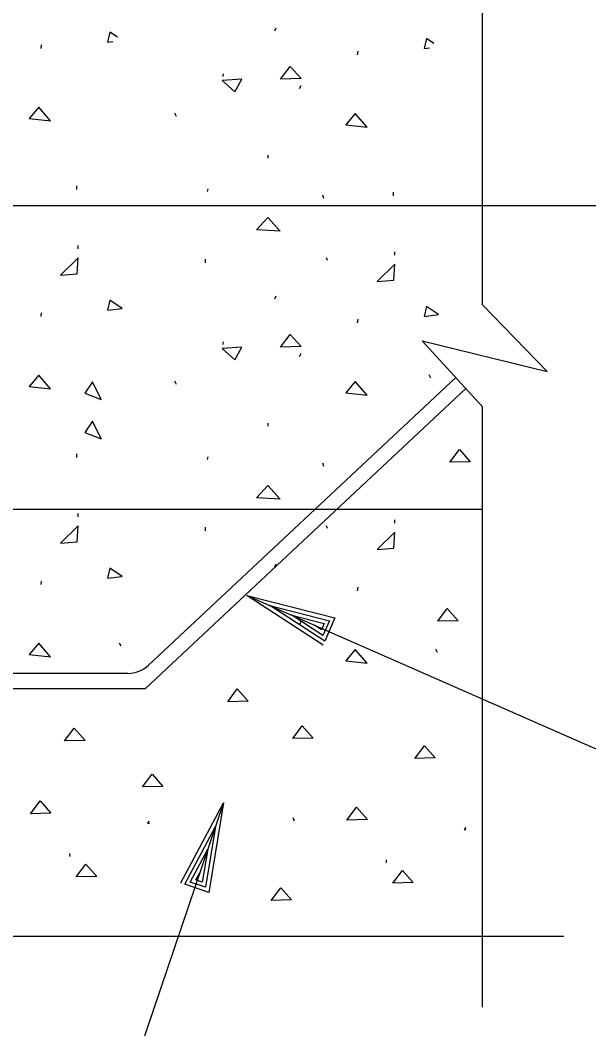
# Model space of a CAD drawing. Extents: x 22369.6 to 22428.3, y 22369.6 to 22415.
# Drawn here: x 22396.513 to 22398.092, y 22374.706 to 22377.508 of the extents above; entities that cross this region are included whole.
import ezdxf

# ---------------------------------------------------------------- set-up
doc = ezdxf.new("R2010")
doc.units = 0
for name, color, linetype in [('Level 1', 7, 'Continuous'), ('Level 2', 7, 'Continuous'), ('Level 8', 7, 'Continuous')]:
    doc.layers.add(name, color=color, linetype=linetype)

msp = doc.modelspace()

# ---------------------------------------------------------------- linework, layer by layer
at = {"layer": 'Level 1'}
for p, q in [((22397.7967, 22376.7175), (22397.7967, 22379.2107)), ((22397.2882, 22377.3181), (22397.2932, 22377.3264)), ((22396.1466, 22376.9934), (22398.2783, 22376.9934)), ((22397.5529, 22376.8551), (22397.5529, 22376.8644)), ((22397.9766, 22376.5318), (22397.7967, 22376.7175)), ((22397.0765, 22376.6068), (22397.0771, 22376.6141)), ((22397.7967, 22376.4341), (22397.629, 22376.6173)), ((22397.629, 22376.6173), (22397.9766, 22376.5318)), ((22397.6535, 22376.5136), (22397.649, 22376.5223)), ((22396.9466, 22376.4961), (22396.9422, 22376.5048)), ((22397.7967, 22374.7665), (22397.7967, 22376.4341)), ((22397.0334, 22376.2874), (22397.0347, 22376.2949)), ((22394.9277, 22376.1494), (22397.7967, 22376.1494)), ((22396.6741, 22376.1282), (22396.6741, 22376.1374)), ((22397.0272, 22376.0893), (22397.0272, 22376.0992)), ((22397.2197, 22375.9898), (22397.2234, 22375.9976)), ((22397.1428, 22375.91), (22398.1611, 22375.4624)), ((22397.1428, 22375.91), (22397.1428, 22375.91)), ((22397.2061, 22375.8822), (22397.2061, 22375.8822)), ((22397.2882, 22375.8292), (22397.2932, 22375.8375)), ((22397.0777, 22375.3337), (22396.7048, 22374.2362)), ((22397.0777, 22375.3337), (22397.0777, 22375.3337)), ((22397.0555, 22375.2682), (22397.0555, 22375.2682)), ((22398.0229, 22374.963), (22395.9682, 22374.963))]:
    msp.add_line(p, q, dxfattribs=at)
for points in [[(22397.3539, 22375.7722), (22397.1428, 22375.91), (22397.3871, 22375.8477), (22397.3587, 22375.7832), (22397.2061, 22375.8822), (22397.372, 22375.8398), (22397.3538, 22375.7984), (22397.267, 22375.8554), (22397.3569, 22375.8319), (22397.3494, 22375.8149), (22397.3303, 22375.8276)], [(22396.9587, 22375.1115), (22397.0777, 22375.3337), (22397.0367, 22375.0849), (22396.97, 22375.1076), (22397.0555, 22375.2682), (22397.0276, 22375.0993), (22396.9847, 22375.1138), (22397.0341, 22375.2053), (22397.0184, 22375.1137), (22397.0008, 22375.1197), (22397.0118, 22375.1398)], [(22396.8668, 22375.2773), (22396.8718, 22375.2768)], [(22397.7456, 22375.2598), (22397.7505, 22375.2593)]]:
    msp.add_lwpolyline(points, dxfattribs=at)
at = {"layer": 'Level 2'}
for p, q in [((22396.8684, 22375.7156), (22397.7223, 22376.5154)), ((22396.8612, 22375.6519), (22397.7503, 22376.4847)), ((22396.8121, 22375.6934), (22396.3717, 22375.6934)), ((22396.1461, 22375.6519), (22396.8612, 22375.6519))]:
    msp.add_line(p, q, dxfattribs=at)
msp.add_arc((22396.8121, 22375.7763), 0.0829, 270, 313.4699, dxfattribs=at)
at = {"layer": 'Level 8'}
for p, q in [((22397.2197, 22377.4786), (22397.2234, 22377.4864)), ((22396.5712, 22377.4293), (22396.5726, 22377.4389)), ((22397.4499, 22377.4118), (22397.4514, 22377.4214)), ((22397.0765, 22377.3512), (22397.0771, 22377.3586)), ((22396.9466, 22377.2405), (22396.9422, 22377.2493)), ((22397.202, 22377.1249), (22397.2014, 22377.133)), ((22396.6707, 22377.0376), (22396.6707, 22377.0475)), ((22397.0334, 22377.0319), (22397.0347, 22377.0393)), ((22397.3564, 22377.0121), (22397.3536, 22377.0221)), ((22397.5494, 22377.0201), (22397.5494, 22377.03)), ((22396.6741, 22376.8726), (22396.6741, 22376.8819)), ((22397.3664, 22376.8405), (22397.3635, 22376.8476)), ((22397.0272, 22376.8337), (22397.0272, 22376.8436)), ((22397.2197, 22376.7342), (22397.2234, 22376.742)), ((22396.5712, 22376.6849), (22396.5726, 22376.6945)), ((22397.4499, 22376.6674), (22397.4514, 22376.677)), ((22397.2882, 22376.5737), (22397.2932, 22376.582)), ((22397.202, 22376.3805), (22397.2014, 22376.3886)), ((22396.6707, 22376.2932), (22396.6707, 22376.3031)), ((22397.3564, 22376.2677), (22397.3536, 22376.2777)), ((22397.5529, 22376.1107), (22397.5529, 22376.1199)), ((22397.3664, 22376.0961), (22397.3635, 22376.1032)), ((22396.5712, 22375.9404), (22396.5726, 22375.9501)), ((22397.4499, 22375.9229), (22397.4514, 22375.9326)), ((22396.793, 22375.7691), (22396.7886, 22375.7779)), ((22397.6718, 22375.7516), (22397.6673, 22375.7604)), ((22397.2751, 22375.2832), (22397.2706, 22375.292)), ((22396.6517, 22375.1851), (22396.651, 22375.1933)), ((22397.5305, 22375.1676), (22397.5298, 22375.1758))]:
    msp.add_line(p, q, dxfattribs=at)
for points in [[(22396.7622, 22377.4746), (22396.7557, 22377.4467)], [(22396.7831, 22377.4606), (22396.7622, 22377.4746)], [(22396.7557, 22377.4467), (22396.7704, 22377.4486)], [(22397.641, 22377.4571), (22397.6345, 22377.4292)], [(22397.6619, 22377.4431), (22397.641, 22377.4571)], [(22397.6345, 22377.4292), (22397.6492, 22377.4311)], [(22396.8714, 22375.2828), (22396.8668, 22375.2773)], [(22397.7502, 22375.2653), (22397.7456, 22375.2598)]]:
    msp.add_lwpolyline(points, dxfattribs=at)
for points in [[(22397.2362, 22377.3443), (22397.2629, 22377.3796), (22397.2929, 22377.3456)], [(22397.074, 22377.3405), (22397.1093, 22377.309), (22397.1282, 22377.3443)], [(22396.5975, 22377.2281), (22396.5647, 22377.2659), (22396.5383, 22377.2346)], [(22397.4763, 22377.2106), (22397.4435, 22377.2484), (22397.4171, 22377.2171)], [(22397.1695, 22376.9257), (22397.201, 22376.9599), (22397.2349, 22376.9221)], [(22396.6716, 22376.8034), (22396.6741, 22376.8477), (22396.6251, 22376.7998)], [(22397.5504, 22376.7859), (22397.5529, 22376.8302), (22397.5038, 22376.7823)], [(22396.7557, 22376.7023), (22396.796, 22376.7074), (22396.7622, 22376.7301)], [(22397.6345, 22376.6848), (22397.6748, 22376.6899), (22397.641, 22376.7126)], [(22397.2362, 22376.5999), (22397.2629, 22376.6352), (22397.2929, 22376.6012)], [(22397.074, 22376.5961), (22397.1093, 22376.5645), (22397.1282, 22376.5999)], [(22396.5975, 22376.4837), (22396.5647, 22376.5215), (22396.5383, 22376.4902)], [(22396.6922, 22376.4715), (22396.7375, 22376.4539), (22396.7136, 22376.5029)], [(22397.4763, 22376.4662), (22397.4435, 22376.504), (22397.4171, 22376.4727)], [(22396.6922, 22376.3628), (22396.7375, 22376.3452), (22396.7136, 22376.3942)], [(22397.7061, 22376.28), (22397.7328, 22376.3153), (22397.7628, 22376.2813)], [(22397.1695, 22376.1813), (22397.201, 22376.2155), (22397.2349, 22376.1777)], [(22396.6716, 22376.059), (22396.6741, 22376.1033), (22396.6251, 22376.0553)], [(22397.5504, 22376.0415), (22397.5529, 22376.0858), (22397.5038, 22376.0379)], [(22396.7557, 22375.9578), (22396.796, 22375.963), (22396.7622, 22375.9857)], [(22397.6723, 22375.8381), (22397.699, 22375.8734), (22397.729, 22375.8394)], [(22396.5975, 22375.7393), (22396.5647, 22375.7771), (22396.5383, 22375.7457)], [(22397.4763, 22375.7218), (22397.4435, 22375.7596), (22397.4171, 22375.7282)], [(22397.0892, 22375.6149), (22397.1159, 22375.6502), (22397.1459, 22375.6162)], [(22396.6363, 22375.5061), (22396.663, 22375.5414), (22396.693, 22375.5074)], [(22397.2697, 22375.5122), (22397.2964, 22375.5475), (22397.3264, 22375.5135)], [(22397.6089, 22375.4574), (22397.6356, 22375.4927), (22397.6656, 22375.4587)], [(22396.8527, 22375.3782), (22396.8794, 22375.4136), (22396.9095, 22375.3796)], [(22396.5416, 22375.3037), (22396.5683, 22375.3391), (22396.5983, 22375.3051)], [(22397.4204, 22375.2862), (22397.4471, 22375.3216), (22397.4771, 22375.2876)], [(22396.6687, 22375.1284), (22396.6954, 22375.1638), (22396.7254, 22375.1298)], [(22397.5475, 22375.1109), (22397.5742, 22375.1463), (22397.6042, 22375.1123)], [(22397.21, 22375.0627), (22397.2367, 22375.0981), (22397.2667, 22375.0641)]]:
    msp.add_lwpolyline(points, close=True, dxfattribs=at)

doc.saveas('drawing.dxf')
